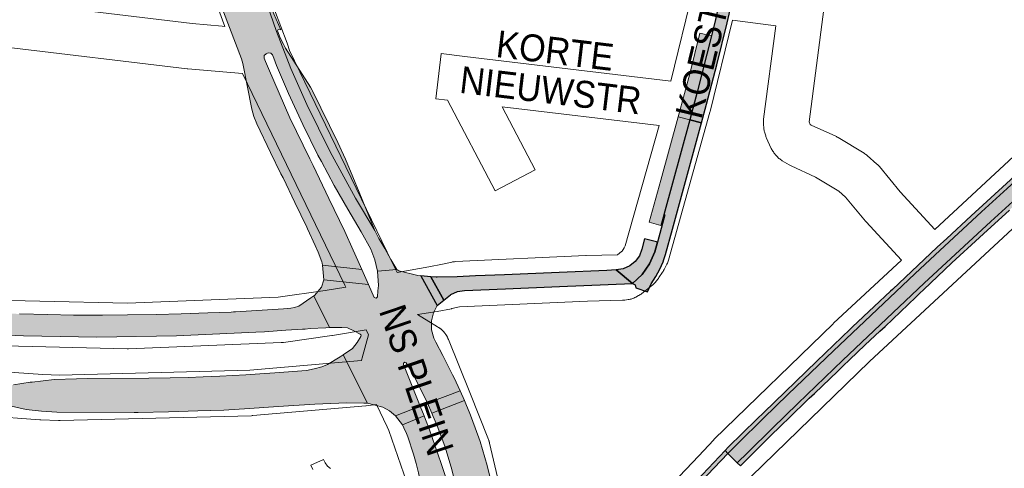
# Paper-space layout 'Layout1' of a CAD drawing. Header units: metres. Extents: x 123097 to 144122, y 392739 to 407589.
# Tile 329 of 510: x 134407 to 134689, y 396969 to 397098. Entities that reach past the tile are written whole.
import ezdxf
from ezdxf.enums import TextEntityAlignment as Align

# ---------------------------------------------------------------- set-up
doc = ezdxf.new("R2010")
doc.units = ezdxf.units.M
doc.header["$MEASUREMENT"] = 0
for name, color, linetype, lineweight in [('gs-anno-wegen algemeen tekst', 7, 'Continuous', 0), ('gs-knt-aanvullende hoofdweg', 7, 'Continuous', 0), ('gs-knt-paden', 7, 'Continuous', 0), ('gs-knt-wegen algemeen', 7, 'Continuous', 0), ('ir-ARC-asfalt-hoofdwegen-te inspecteren', 5, 'Continuous', 0), ('ir-ARC-fietspaden naastliggend- te inspecteren', 1, 'Continuous', 0)]:
    doc.layers.add(name, color=color, linetype=linetype, lineweight=lineweight)
doc.styles.add('Style-Arial', font='arial.ttf')

psp = doc.layouts.get("Layout1")

# ---------------------------------------------------------------- hatches: boundary and pattern name
at = {"layer": 'ir-ARC-asfalt-hoofdwegen-te inspecteren', "linetype": 'Continuous', "lineweight": 13}
for points in [[(134479.089, 397087.666), (134479.431, 397086.761), (134480.224, 397084.691), (134483.695, 397076.595), (134487.775, 397067.738), (134492.104, 397059), (134493.07, 397057.164), (134496.788, 397050.308), (134500.705, 397043.565), (134504.523, 397037.067), (134507.278, 397032.029), (134508.359, 397029.01), (134508.783, 397027.386), (134509.146, 397025.747), (134514.671, 397026.278), (134512.996, 397029.12), (134511.244, 397032.238), (134510.677, 397033.25), (134509.581, 397035.117), (134508.348, 397037.453), (134502.865, 397046.701), (134495.583, 397059.92), (134488.897, 397073.45), (134484.352, 397083.811), (134480.255, 397094.357), (134473.091, 397115.177), (134471.372, 397120.203), (134469.589, 397127.335), (134469.252, 397129.043), (134468.543, 397133.103), (134464.769, 397132.502), (134465.116, 397130.322), (134465.936, 397126.186), (134467.462, 397118.779), (134469.218, 397111.424), (134470.328, 397107.383), (134471.079, 397104.959), (134470.957, 397104.23), (134470.374, 397103.775), (134469.637, 397103.833), (134469.133, 397104.374), (134466.52, 397115.815), (134464.785, 397124.453), (134463.715, 397130.08), (134463.318, 397132.173), (134457.726, 397131.811), (134457.518, 397128.506), (134457.371, 397126.631), (134457.677, 397125.464), (134459.648, 397115.835), (134460.642, 397110.859), (134460.813, 397109.675), (134461.46, 397108.52), (134464.703, 397100.748), (134465.009, 397099.985), (134470.201, 397086.532), (134470.595, 397085.258), (134473.195, 397072.195), (134473.77, 397070.018), (134474.591, 397067.922), (134478.522, 397059.776), (134481.51, 397053.652), (134482.112, 397052.534), (134485.512, 397045.464), (134488.889, 397038.384), (134489.116, 397037.859), (134491.334, 397033.103), (134492.138, 397031.251), (134493.207, 397028.446), (134493.329, 397028.076), (134493.441, 397027.462), (134504.626, 397026.24), (134503.525, 397028.836), (134502.215, 397031.814), (134499.753, 397037.11), (134495.238, 397046.577), (134490.692, 397056.031), (134489.783, 397057.894), (134484.089, 397069.707), (134477.966, 397083.821), (134477.122, 397085.78), (134476.71, 397086.746), (134476.73, 397087.492), (134477.261, 397088.016), (134477.854, 397088.244), (134478.589, 397088.207)], [(134595.281, 397069.956), (134598.595, 397069.123), (134600.848, 397077.379), (134604.828, 397093.147), (134601.491, 397093.925), (134600.07, 397088.098), (134598.595, 397082.285), (134597.075, 397076.632)], [(134591.162, 397041.887), (134598.595, 397069.123), (134595.281, 397069.956), (134590.26, 397051.797), (134586.928, 397039.797), (134590.331, 397038.847)], [(134712.746, 397070.778), (134710.202, 397068.449), (134704.273, 397062.973), (134689.496, 397049.402), (134682.149, 397042.724), (134668.871, 397030.422), (134663.025, 397025.026), (134639.775, 397002.977), (134626.8, 396990.528), (134619.587, 396983.558), (134612.478, 396976.571), (134609.508, 396973.606), (134612.204, 396970.926), (134615.174, 396973.892), (134622.284, 396980.878), (134629.496, 396987.848), (134642.471, 397000.297), (134665.722, 397022.346), (134684.846, 397040.044), (134692.192, 397046.723), (134706.97, 397060.293), (134712.898, 397065.77), (134715.312, 397067.982)], [(134515.279, 397025.835), (134514.671, 397026.278), (134509.146, 397025.747), (134509.418, 397021.676), (134509.294, 397020.103), (134509.114, 397018.45), (134508.727, 397018.085), (134508.222, 397018.254), (134506.568, 397021.963), (134493.743, 397023.304), (134493.121, 397021.154), (134491.076, 397018.77), (134490.908, 397018.711), (134495.38, 397009.624), (134498.975, 397009.616), (134500.545, 397009.512), (134502.416, 397008.723), (134504.193, 397007.74), (134504.429, 397007.46), (134504.377, 397007.097), (134503.297, 397005.321), (134502.042, 397003.665), (134499.342, 397001.784), (134506.252, 396987.989), (134510.65, 396986.809), (134512.62, 396985.787), (134514.306, 396984.344), (134521.369, 396987.113), (134516.559, 396999.047), (134516.602, 396999.456), (134516.944, 396999.684), (134517.338, 396999.565), (134519.405, 396996.267), (134523.497, 396987.972), (134532.853, 396991.513), (134531.087, 396995.254), (134530.661, 396996.054), (134527.848, 397001.656), (134525.882, 397005.493), (134525.275, 397006.553), (134524.591, 397009.029), (134524.625, 397011.598), (134525.194, 397013.85), (134526.232, 397015.928), (134521.555, 397024.436), (134520.674, 397024.51)], [(134468.512, 397014.144), (134467.922, 397014.124), (134467.219, 397014.072), (134460.539, 397013.817), (134452.968, 397013.566), (134445.763, 397013.353), (134437.539, 397013.246), (134430.408, 397013.177), (134422.071, 397013.197), (134414.735, 397013.328), (134406.615, 397013.536), (134396.921, 397013.827), (134391.177, 397014.122), (134375.73, 397014.985), (134372.405, 397015.204), (134367.336, 397015.666), (134366.685, 397009.408), (134370.54, 397009.091), (134374.394, 397008.8), (134377.238, 397008.61), (134378.394, 397008.214), (134379.245, 397007.337), (134379.605, 397006.169), (134379.643, 397005.847), (134379.641, 397005.505), (134379.176, 397004.08), (134378.115, 397003.022), (134376.689, 397002.562), (134373.15, 397002.72), (134369.682, 397003.441), (134368.51, 397003.788), (134365.963, 397004.603), (134363.916, 396997.446), (134366.716, 396997.133), (134367.663, 396996.873), (134380.31, 396992.82), (134387.129, 396991.032), (134391.738, 396990.043), (134396.335, 396989.015), (134400.425, 396988.026), (134408.492, 396986.197), (134412.916, 396985.692), (134417.36, 396985.429), (134439.49, 396985.306), (134440.643, 396985.329), (134449.253, 396985.499), (134457.702, 396985.819), (134465.124, 396986.03), (134472.538, 396986.443), (134480.663, 396986.994), (134491.203, 396987.67), (134498.11, 396988.028), (134500.336, 396988.121), (134505.2, 396988), (134506.252, 396987.989), (134499.342, 397001.784), (134498.509, 397001.244), (134494.84, 396999.102), (134493.22, 396998.431), (134491.026, 396997.782), (134488.775, 396997.374), (134479.704, 396996.635), (134475.429, 396996.371), (134471.469, 396996.127), (134463.982, 396995.746), (134459.216, 396995.548), (134454.961, 396995.321), (134449.801, 396995.206), (134443.701, 396995.17), (134426.167, 396995.016), (134422.907, 396994.972), (134416.557, 396994.782), (134410.248, 396994.037), (134409.715, 396993.958), (134404.869, 396993.198), (134399.966, 396993.068), (134393.604, 396993.486), (134389.407, 396994.23), (134385.261, 396995.221), (134380.803, 396996.501), (134380.495, 396996.96), (134380.754, 396997.448), (134382.837, 396998.782), (134384.509, 397000.604), (134385.661, 397002.793), (134386.215, 397005.204), (134386.134, 397007.676), (134386.336, 397007.989), (134386.691, 397008.099), (134407.746, 397007.251), (134428.816, 397006.923), (134451.595, 397007.27), (134474.354, 397008.279), (134476.818, 397008.428), (134482.878, 397008.845), (134486.189, 397009.06), (134487.692, 397009.152), (134488.472, 397009.216), (134489.843, 397009.328), (134494.328, 397009.55), (134495.38, 397009.624), (134490.908, 397018.711), (134490.631, 397018.493), (134490.05, 397018.107), (134486.656, 397015.729), (134485.414, 397015.369), (134484.348, 397015.183), (134482.226, 397015.004)], [(134529.898, 396960.954), (134529.456, 396963.094), (134528.612, 396966.946), (134527.431, 396970.708), (134523.95, 396980.613), (134522.883, 396983.354), (134522.479, 396984.322), (134516.281, 396981.76), (134516.74, 396980.908), (134517.475, 396979.294), (134517.86, 396978.361), (134519.444, 396973.377), (134520.188, 396970.711), (134520.874, 396968.031), (134521.472, 396965.302), (134522.654, 396960.2), (134524.259, 396950.493), (134525.166, 396940.696), (134532.472, 396941.269), (134531.576, 396951.163)]]:
    psp.add_hatch(color=5, dxfattribs=at).paths.add_polyline_path(points, flags=0)
at = {"layer": 'ir-ARC-asfalt-hoofdwegen-te inspecteren', "linetype": 'Continuous', "lineweight": 13, "extrusion": (0, 0, -1)}
for points in [[(-134490.011, 397078.481), (-134482.828, 397089.614), (-134482.217, 397090.727), (-134481.321, 397092.574), (-134480.521, 397094.549), (-134480.688, 397094.947), (-134481.095, 397095.087), (-134481.471, 397094.875), (-134476.102, 397107.185), (-134473.091, 397115.177), (-134480.255, 397094.357), (-134484.352, 397083.811), (-134488.897, 397073.45), (-134495.583, 397059.92), (-134502.865, 397046.701), (-134508.348, 397037.453), (-134503.916, 397048.361), (-134502.088, 397052.803), (-134500.028, 397057.859), (-134497.77, 397062.578), (-134490.534, 397077.385), (-134490.445, 397077.635)], [(-134531.763, 396963.639), (-134532.323, 396961.497), (-134533.923, 396953.053), (-134534.949, 396944.521), (-134535.202, 396941.467), (-134546.21, 396942.309), (-134545.309, 396944.77), (-134544.802, 396947.342), (-134544.219, 396951.812), (-134543.792, 396954.377), (-134542.685, 396960.808), (-134541.742, 396965.483), (-134540.56, 396970.103), (-134538.515, 396977.007), (-134536.082, 396983.784), (-134535.605, 396985.016), (-134534.449, 396987.803), (-134534.055, 396988.709), (-134524.682, 396985.151), (-134525.097, 396984.198), (-134526.249, 396981.466), (-134528.429, 396975.633), (-134530.269, 396969.684)]]:
    psp.add_hatch(color=5, dxfattribs=at).paths.add_polyline_path(points, flags=0)
at = {"layer": 'ir-ARC-fietspaden naastliggend- te inspecteren', "linetype": 'Continuous', "lineweight": 30}
for points in [[(134612.144, 397126.782), (134611.727, 397124.807), (134608.448, 397109.128), (134605.957, 397097.859), (134604.828, 397093.147), (134600.848, 397077.379), (134598.595, 397069.123), (134601.943, 397068.282), (134603.375, 397073.547), (134606.339, 397084.829), (134609.271, 397096.83), (134610.15, 397100.585), (134611.915, 397108.874), (134614.092, 397119.237), (134615.512, 397126.075)], [(134712.746, 397070.778), (134711.938, 397071.659), (134706.159, 397066.309), (134679.21, 397041.62), (134672.212, 397035.152), (134669.464, 397032.69), (134656.611, 397020.561), (134656.114, 397020.053), (134651.4, 397015.627), (134645.167, 397009.823), (134644.544, 397009.171), (134634.987, 397000), (134619.762, 396985.353), (134617.811, 396983.412), (134609.607, 396975.375), (134608.685, 396974.424), (134609.508, 396973.606), (134612.478, 396976.571), (134619.587, 396983.558), (134626.8, 396990.528), (134639.775, 397002.977), (134663.025, 397025.026), (134668.871, 397030.422), (134682.149, 397042.724), (134689.496, 397049.402), (134704.273, 397062.973), (134710.202, 397068.449)], [(134598.595, 397069.123), (134591.162, 397041.887), (134591.441, 397041.862), (134589.379, 397034.101), (134588.632, 397031.289), (134587.084, 397027.866), (134584.912, 397024.802), (134582.194, 397022.208), (134582.951, 397021.837), (134583.116, 397021.01), (134586.49, 397019.876), (134587.545, 397022.134), (134588.834, 397024.267), (134589.981, 397026.305), (134590.943, 397028.437), (134591.166, 397029.092), (134591.621, 397030.521), (134593.615, 397037.806), (134599.936, 397060.901), (134601.943, 397068.282)], [(134716.108, 397067.114), (134715.312, 397067.982), (134712.898, 397065.77), (134706.97, 397060.293), (134692.192, 397046.723), (134684.846, 397040.044), (134665.722, 397022.346), (134642.471, 397000.297), (134629.496, 396987.848), (134622.284, 396980.878), (134615.174, 396973.892), (134612.204, 396970.926), (134613.08, 396970.056), (134613.62, 396970.534), (134614.144, 396971.049), (134621.838, 396978.743), (134622.408, 396979.276), (134623.928, 396980.761), (134628.046, 396984.783), (134631.535, 396988.136), (134632.806, 396989.386), (134634.277, 396990.742), (134640.996, 396997.193), (134642.911, 396999.01), (134643.94, 397000), (134644.36, 397000.404), (134648.852, 397004.675), (134653.043, 397008.582), (134654.51, 397009.973), (134663.321, 397018.353), (134664.531, 397019.498), (134665.503, 397020.419), (134673.66, 397028.177), (134681.568, 397035.422), (134682.694, 397036.453), (134690.122, 397043.259), (134691.611, 397044.608), (134699.422, 397051.793), (134700.838, 397053.084), (134705.185, 397057.048), (134710.096, 397061.554), (134711.551, 397062.914)], [(134528.195, 397017.506), (134530.081, 397019.023), (134530.195, 397019.115), (134532.06, 397019.917), (134534.059, 397020.268), (134545.834, 397020.749), (134561.325, 397021.351), (134582.194, 397022.208), (134577.529, 397026.123), (134574.876, 397025.984), (134561.192, 397025.414), (134545.528, 397024.734), (134537.175, 397024.417), (134531.961, 397024.196), (134526.275, 397024.042), (134525.93, 397024.071), (134524.463, 397024.193)]]:
    psp.add_hatch(color=1, dxfattribs=at).paths.add_polyline_path(points, flags=0)
at = {"layer": 'ir-ARC-fietspaden naastliggend- te inspecteren', "linetype": 'Continuous', "lineweight": 30, "extrusion": (0, 0, -1)}
psp.add_hatch(color=1, dxfattribs=at).paths.add_polyline_path([(-134585.655, 397035.072), (-134584.902, 397032.097), (-134584.16, 397030.207), (-134582.961, 397028.568), (-134581.383, 397027.29), (-134579.532, 397026.457), (-134577.529, 397026.123), (-134582.194, 397022.208), (-134584.912, 397024.802), (-134587.084, 397027.866), (-134588.632, 397031.289), (-134589.379, 397034.101), (-134589.061, 397034.172)], flags=0)

# ---------------------------------------------------------------- linework, layer by layer
at = {"layer": 'gs-knt-aanvullende hoofdweg', "color": 7, "linetype": 'Continuous', "flags": 128}
for points in [[(134471.201, 397134.487), (134473.421, 397121.287), (134477.866, 397105.487), (134483.258, 397091.033), (134483.346, 397090.786), (134483.956, 397088.957), (134513.359, 397028.296), (134514.779, 397025.367)], [(134465.427, 397095.858), (134463.685, 397100.529), (134463.582, 397100.822), (134463.492, 397101.12), (134458.853, 397117.608), (134458.784, 397117.869), (134458.761, 397117.968), (134458.726, 397118.131), (134458.687, 397118.333), (134458.676, 397118.396), (134457.314, 397126.09), (134457.294, 397126.21), (134456.813, 397129.194)], [(134754.553, 397096.444), (134713.468, 397058.686), (134650.03, 396999.888), (134616.223, 396967.009), (134616.151, 396966.933)], [(134500.106, 397021.203), (134499.844, 397021.745), (134470.461, 397082.364)], [(134668.767, 397037.734), (134703.27, 397069.713), (134703.293, 397069.735), (134706.382, 397072.573)], [(134584.414, 396955.268), (134601.197, 396972.922), (134601.205, 396972.931), (134605.365, 396977.39), (134605.62, 396977.65), (134639.623, 397010.719), (134639.754, 397010.843), (134659.218, 397028.884)], [(134520.58, 397013.357), (134526.378, 397009.871), (134526.671, 397009.685), (134526.694, 397009.67), (134526.956, 397009.485), (134527, 397009.453), (134527.091, 397009.382), (134527.232, 397009.272), (134527.264, 397009.246), (134527.294, 397009.222), (134527.384, 397009.145), (134527.498, 397009.048), (134527.539, 397009.01), (134527.577, 397008.976), (134527.66, 397008.897), (134527.752, 397008.811), (134527.801, 397008.761), (134527.847, 397008.716), (134527.917, 397008.643), (134527.996, 397008.562), (134528.054, 397008.497), (134528.104, 397008.443), (134528.16, 397008.378), (134528.227, 397008.302), (134528.295, 397008.22), (134528.347, 397008.158), (134528.392, 397008.099), (134528.447, 397008.032), (134528.517, 397007.937), (134528.575, 397007.861), (134528.611, 397007.809), (134528.653, 397007.752), (134528.729, 397007.639), (134528.788, 397007.553), (134528.815, 397007.511), (134528.847, 397007.463), (134528.986, 397007.234), (134529.005, 397007.201), (134529.025, 397007.164), (134529.167, 397006.906), (134529.191, 397006.858), (134529.332, 397006.57), (134529.343, 397006.545), (134529.48, 397006.226), (134535.552, 396991.057), (134540.926, 396977.63), (134541.028, 396977.362), (134541.059, 396977.271), (134541.079, 396977.209), (134541.119, 396977.09), (134541.174, 396976.907), (134541.184, 396976.869), (134541.199, 396976.815), (134541.27, 396976.537), (134546.173, 396955.413)], [(134504.605, 397000.217), (134504.611, 397000.253), (134504.679, 397000.602), (134504.763, 397000.948), (134506.55, 397007.57), (134505.912, 397008.951)], [(134473.492, 396791.437), (134476.749, 396798.738), (134477.98, 396801.498), (134477.985, 396801.509), (134485.432, 396819.895), (134485.451, 396819.941), (134494.07, 396840.825), (134494.079, 396840.846), (134494.124, 396840.953), (134504.069, 396864.028), (134511.242, 396881.333), (134515.069, 396892.338), (134519.095, 396908.301), (134520.405, 396920.314), (134520.407, 396920.335), (134521.438, 396930.298), (134521.387, 396939.107), (134520.493, 396949.605), (134517.526, 396965.279), (134512.415, 396980.2), (134511.926, 396981.227), (134508.905, 396987.569)]]:
    psp.add_lwpolyline(points, dxfattribs=at)
at = {"layer": 'gs-knt-paden', "color": 7, "linetype": 'Continuous', "flags": 128}
psp.add_lwpolyline([(134490.617, 396969.01), (134490.071, 396970.19, -0.3845728), (134490.076, 396970.202), (134493.706, 396971.884, -0.3845759), (134493.719, 396971.879), (134494.173, 396970.899), (134494.864, 396969.992), (134495.648, 396969.308)], format="xyb", dxfattribs=at)
at = {"layer": 'gs-knt-wegen algemeen', "color": 7, "linetype": 'Continuous', "flags": 128}
for points in [[(134593.155, 397080.192), (134599.548, 397106.374), (134601.381, 397114.214), (134603.314, 397123.829)], [(134385.726, 397104.98), (134403.512, 397102.959), (134403.553, 397102.955), (134456.09, 397096.65), (134464.633, 397095.925), (134465.427, 397095.858)], [(134637.012, 397100.76), (134632.759, 397068.552), (134633.108, 397067.769), (134633.39, 397067.601), (134640.388, 397064.416), (134640.621, 397064.305), (134640.848, 397064.184), (134641.071, 397064.055), (134648.534, 397059.52), (134648.771, 397059.369), (134649.001, 397059.208), (134649.224, 397059.037), (134649.439, 397058.857), (134652.198, 397056.443), (134652.391, 397056.268), (134652.576, 397056.084), (134652.755, 397055.894), (134652.925, 397055.696), (134658.854, 397048.536), (134668.767, 397037.734)], [(134470.461, 397082.364), (134454.876, 397083.686), (134454.651, 397083.709), (134402.022, 397090.025), (134377.775, 397092.78), (134377.715, 397092.787), (134337.934, 397097.68)], [(134610.819, 397097.645), (134604.435, 397071.5), (134604.378, 397071.283), (134592.484, 397028.96), (134592.394, 397028.666), (134592.29, 397028.376), (134592.173, 397028.092), (134592.042, 397027.814), (134591.247, 397026.221), (134591.111, 397025.963), (134590.963, 397025.711), (134590.805, 397025.466), (134589.776, 397023.955), (134589.597, 397023.704), (134589.405, 397023.461), (134588.647, 397022.547), (134588.466, 397022.338), (134588.276, 397022.136), (134588.077, 397021.943), (134587.871, 397021.758), (134587.657, 397021.583), (134585.684, 397020.034), (134584.854, 397019.384), (134584.628, 397019.214), (134584.394, 397019.054), (134584.153, 397018.904), (134583.906, 397018.765), (134583.105, 397018.337), (134582.846, 397018.206), (134582.582, 397018.087), (134582.312, 397017.98), (134582.038, 397017.884), (134581.76, 397017.801), (134581.479, 397017.731), (134581.194, 397017.673), (134580.908, 397017.628), (134580.004, 397017.505), (134579.766, 397017.478), (134579.527, 397017.459), (134579.288, 397017.449), (134569.303, 397017.211), (134532.605, 397015.522), (134530.45, 397015.062), (134530.329, 397015.037), (134526.261, 397014.25), (134526.207, 397014.239), (134520.58, 397013.357)], [(134659.218, 397028.884), (134649.15, 397039.854), (134649.039, 397039.978), (134648.932, 397040.104), (134643.231, 397046.989), (134641.291, 397048.686), (134634.642, 397052.726), (134627.672, 397055.899), (134627.458, 397056.001), (134627.247, 397056.111), (134627.041, 397056.229), (134625.062, 397057.406), (134624.818, 397057.558), (134624.582, 397057.721), (134624.352, 397057.895), (134624.13, 397058.078), (134623.917, 397058.271), (134623.713, 397058.473), (134623.517, 397058.684), (134623.331, 397058.903), (134622.7, 397059.682), (134622.527, 397059.907), (134622.363, 397060.138), (134622.209, 397060.377), (134622.066, 397060.622), (134621.934, 397060.873), (134621.813, 397061.129), (134620.6, 397063.85), (134620.503, 397064.079), (134620.415, 397064.311), (134620.336, 397064.546), (134620.075, 397065.375), (134619.999, 397065.636), (134619.934, 397065.901), (134619.88, 397066.167), (134619.837, 397066.436), (134619.805, 397066.706), (134619.698, 397067.819), (134619.676, 397068.113), (134619.668, 397068.409), (134619.673, 397068.705), (134619.692, 397069), (134619.724, 397069.294), (134623.251, 397096.008), (134610.819, 397097.645)], [(134514.779, 397025.367), (134523.813, 397027.037), (134527.794, 397027.808), (134530.413, 397028.367), (134530.675, 397028.417), (134530.94, 397028.457), (134531.205, 397028.485), (134531.472, 397028.503), (134568.777, 397030.22), (134568.921, 397030.225), (134577.852, 397030.438), (134579.069, 397031.394), (134579.186, 397031.535), (134579.793, 397032.427), (134580.117, 397033.076), (134589.786, 397067.482)], [(134329.788, 397023.35), (134360.569, 397019.556), (134387.26, 397017.749), (134437.555, 397016.606), (134480.747, 397018.337), (134494.209, 397020.252), (134500.106, 397021.203)], [(134505.912, 397008.951), (134496.221, 397007.389), (134496.103, 397007.371), (134482.254, 397005.4), (134482.036, 397005.373), (134481.817, 397005.353), (134481.598, 397005.34), (134437.872, 397003.588), (134437.667, 397003.583), (134437.463, 397003.585), (134386.818, 397004.736), (134386.532, 397004.749), (134383.567, 397000.503), (134390.143, 396998.649), (134393.58, 396997.979), (134398.135, 396997.289), (134413.261, 396996.196), (134418.089, 396996.03), (134472.555, 396997.417), (134504.605, 397000.217)], [(134508.905, 396987.569), (134505.932, 396987.264), (134505.834, 396987.254), (134473.487, 396984.429), (134473.287, 396984.414), (134473.087, 396984.406), (134418.226, 396983.009), (134418.031, 396983.007), (134417.836, 396983.011), (134412.69, 396983.188), (134412.445, 396983.201), (134396.943, 396984.321)]]:
    psp.add_lwpolyline(points, dxfattribs=at)
psp.add_lwpolyline([(134589.786, 397067.482), (134544.897, 397072.845), (134554.348, 397054.789, -0.3694185), (134554.344, 397054.777), (134542.825, 397048.748, -0.3694182), (134542.813, 397048.751), (134529.222, 397074.718), (134525.847, 397075.121, -0.3686749), (134525.839, 397075.131), (134527.381, 397088.041, -0.3686753), (134527.392, 397088.049), (134534.171, 397087.239), (134593.155, 397080.192)], format="xyb", dxfattribs=at)
at = {"layer": 'ir-ARC-asfalt-hoofdwegen-te inspecteren', "color": 5, "linetype": 'Continuous', "lineweight": 13}
for points in [[(134465.009, 397099.985), (134470.201, 397086.532), (134470.595, 397085.258), (134473.195, 397072.195), (134473.77, 397070.018), (134474.591, 397067.922), (134478.522, 397059.776), (134481.51, 397053.652), (134482.112, 397052.534), (134485.512, 397045.464), (134488.889, 397038.384), (134489.116, 397037.859), (134491.334, 397033.103), (134492.138, 397031.251), (134493.207, 397028.446), (134493.329, 397028.076), (134493.441, 397027.462), (134504.626, 397026.24), (134503.525, 397028.836), (134502.215, 397031.814), (134499.753, 397037.11), (134495.238, 397046.577), (134490.692, 397056.031), (134489.783, 397057.894), (134484.089, 397069.707), (134477.966, 397083.821), (134477.122, 397085.78), (134476.71, 397086.746), (134476.73, 397087.492), (134477.261, 397088.016), (134477.854, 397088.244), (134478.589, 397088.207), (134479.089, 397087.666), (134479.431, 397086.761), (134480.224, 397084.691), (134483.695, 397076.595), (134487.775, 397067.738), (134492.104, 397059), (134493.07, 397057.164), (134496.788, 397050.308), (134500.705, 397043.565), (134504.523, 397037.067), (134507.278, 397032.029), (134508.359, 397029.01), (134508.783, 397027.386), (134509.146, 397025.747), (134514.671, 397026.278), (134512.996, 397029.12), (134511.244, 397032.238), (134510.677, 397033.25), (134509.581, 397035.117), (134508.348, 397037.453), (134502.865, 397046.701), (134495.583, 397059.92), (134488.897, 397073.45), (134484.352, 397083.811), (134480.255, 397094.357), (134473.091, 397115.177)], [(134386.691, 397008.099), (134407.746, 397007.251), (134428.816, 397006.923), (134451.595, 397007.27), (134474.354, 397008.279), (134476.818, 397008.428), (134482.878, 397008.845), (134486.189, 397009.06), (134487.692, 397009.152), (134488.472, 397009.216), (134489.843, 397009.328), (134494.328, 397009.55), (134495.38, 397009.624), (134490.908, 397018.711), (134490.631, 397018.493), (134490.05, 397018.107), (134486.656, 397015.729), (134485.414, 397015.369), (134484.348, 397015.183), (134482.226, 397015.004), (134468.512, 397014.144), (134467.922, 397014.124), (134467.219, 397014.072), (134460.539, 397013.817), (134452.968, 397013.566), (134445.763, 397013.353), (134437.539, 397013.246), (134430.408, 397013.177), (134422.071, 397013.197), (134414.735, 397013.328), (134406.615, 397013.536)], [(134400.425, 396988.026), (134408.492, 396986.197), (134412.916, 396985.692), (134417.36, 396985.429), (134439.49, 396985.306), (134440.643, 396985.329), (134449.253, 396985.499), (134457.702, 396985.819), (134465.124, 396986.03), (134472.538, 396986.443), (134480.663, 396986.994), (134491.203, 396987.67), (134498.11, 396988.028), (134500.336, 396988.121), (134505.2, 396988), (134506.252, 396987.989), (134499.342, 397001.784), (134498.509, 397001.244), (134494.84, 396999.102), (134493.22, 396998.431), (134491.026, 396997.782), (134488.775, 396997.374), (134479.704, 396996.635), (134475.429, 396996.371), (134471.469, 396996.127), (134463.982, 396995.746), (134459.216, 396995.548), (134454.961, 396995.321), (134449.801, 396995.206), (134443.701, 396995.17), (134426.167, 396995.016), (134422.907, 396994.972), (134416.557, 396994.782), (134410.248, 396994.037), (134409.715, 396993.958), (134404.869, 396993.198)]]:
    psp.add_lwpolyline(points, dxfattribs=at)
for points in [[(134490.011, 397078.481), (134482.828, 397089.614), (134482.217, 397090.727), (134481.321, 397092.574), (134480.521, 397094.549), (134480.688, 397094.947), (134481.095, 397095.087), (134481.471, 397094.875), (134476.102, 397107.185), (134473.091, 397115.177), (134480.255, 397094.357), (134484.352, 397083.811), (134488.897, 397073.45), (134495.583, 397059.92), (134502.865, 397046.701), (134508.348, 397037.453), (134503.916, 397048.361), (134502.088, 397052.803), (134500.028, 397057.859), (134497.77, 397062.578), (134490.534, 397077.385), (134490.445, 397077.635)], [(134595.281, 397069.956), (134598.595, 397069.123), (134600.848, 397077.379), (134604.828, 397093.147), (134601.491, 397093.925), (134600.07, 397088.098), (134598.595, 397082.285), (134597.075, 397076.632)], [(134591.162, 397041.887), (134598.595, 397069.123), (134595.281, 397069.956), (134590.26, 397051.797), (134586.928, 397039.797), (134590.331, 397038.847)], [(134712.746, 397070.778), (134710.202, 397068.449), (134704.273, 397062.973), (134689.496, 397049.402), (134682.149, 397042.724), (134668.871, 397030.422), (134663.025, 397025.026), (134639.775, 397002.977), (134626.8, 396990.528), (134619.587, 396983.558), (134612.478, 396976.571), (134609.508, 396973.606), (134612.204, 396970.926), (134615.174, 396973.892), (134622.284, 396980.878), (134629.496, 396987.848), (134642.471, 397000.297), (134665.722, 397022.346), (134684.846, 397040.044), (134692.192, 397046.723), (134706.97, 397060.293), (134712.898, 397065.77), (134715.312, 397067.982)], [(134515.279, 397025.835), (134514.671, 397026.278), (134509.146, 397025.747), (134509.418, 397021.676), (134509.294, 397020.103), (134509.114, 397018.45), (134508.727, 397018.085), (134508.222, 397018.254), (134506.568, 397021.963), (134493.743, 397023.304), (134493.121, 397021.154), (134491.076, 397018.77), (134490.908, 397018.711), (134495.38, 397009.624), (134498.975, 397009.616), (134500.545, 397009.512), (134502.416, 397008.723), (134504.193, 397007.74), (134504.429, 397007.46), (134504.377, 397007.097), (134503.297, 397005.321), (134502.042, 397003.665), (134499.342, 397001.784), (134506.252, 396987.989), (134510.65, 396986.809), (134512.62, 396985.787), (134514.306, 396984.344), (134521.369, 396987.113), (134516.559, 396999.047), (134516.602, 396999.456), (134516.944, 396999.684), (134517.338, 396999.565), (134519.405, 396996.267), (134523.497, 396987.972), (134532.853, 396991.513), (134531.087, 396995.254), (134530.661, 396996.054), (134527.848, 397001.656), (134525.882, 397005.493), (134525.275, 397006.553), (134524.591, 397009.029), (134524.625, 397011.598), (134525.194, 397013.85), (134526.232, 397015.928), (134521.555, 397024.436), (134520.674, 397024.51)], [(134493.743, 397023.304), (134506.568, 397021.963), (134504.626, 397026.24), (134493.441, 397027.462)], [(134532.853, 396991.513), (134523.497, 396987.972), (134524.682, 396985.151), (134534.055, 396988.709)], [(134521.369, 396987.113), (134514.306, 396984.344), (134516.281, 396981.76), (134522.479, 396984.322)], [(134531.763, 396963.639), (134532.323, 396961.497), (134533.923, 396953.053), (134534.949, 396944.521), (134535.202, 396941.467), (134546.21, 396942.309), (134545.309, 396944.77), (134544.802, 396947.342), (134544.219, 396951.812), (134543.792, 396954.377), (134542.685, 396960.808), (134541.742, 396965.483), (134540.56, 396970.103), (134538.515, 396977.007), (134536.082, 396983.784), (134535.605, 396985.016), (134534.449, 396987.803), (134534.055, 396988.709), (134524.682, 396985.151), (134525.097, 396984.198), (134526.249, 396981.466), (134528.429, 396975.633), (134530.269, 396969.684)], [(134529.898, 396960.954), (134529.456, 396963.094), (134528.612, 396966.946), (134527.431, 396970.708), (134523.95, 396980.613), (134522.883, 396983.354), (134522.479, 396984.322), (134516.281, 396981.76), (134516.74, 396980.908), (134517.475, 396979.294), (134517.86, 396978.361), (134519.444, 396973.377), (134520.188, 396970.711), (134520.874, 396968.031), (134521.472, 396965.302), (134522.654, 396960.2), (134524.259, 396950.493), (134525.166, 396940.696), (134532.472, 396941.269), (134531.576, 396951.163)]]:
    psp.add_lwpolyline(points, close=True, dxfattribs=at)
at = {"layer": 'ir-ARC-asfalt-hoofdwegen-te inspecteren', "color": 5, "linetype": 'Continuous', "lineweight": 13, "extrusion": (0, 0, -1)}
for points in [[(-134493.743, 397023.304), (-134506.568, 397021.963), (-134493.441, 397027.462), (-134504.626, 397026.24)], [(-134532.853, 396991.513), (-134523.497, 396987.972), (-134534.055, 396988.709), (-134524.682, 396985.151)]]:
    psp.add_solid(points, dxfattribs=at)
at = {"layer": 'ir-ARC-asfalt-hoofdwegen-te inspecteren', "color": 5, "linetype": 'Continuous', "lineweight": 13}
psp.add_solid([(134521.369, 396987.113), (134514.306, 396984.344), (134522.479, 396984.322), (134516.281, 396981.76)], dxfattribs=at)
at = {"layer": 'ir-ARC-fietspaden naastliggend- te inspecteren', "color": 1, "linetype": 'Continuous', "lineweight": 30}
for points in [[(134612.144, 397126.782), (134611.727, 397124.807), (134608.448, 397109.128), (134605.957, 397097.859), (134604.828, 397093.147), (134600.848, 397077.379), (134598.595, 397069.123), (134601.943, 397068.282), (134603.375, 397073.547), (134606.339, 397084.829), (134609.271, 397096.83), (134610.15, 397100.585), (134611.915, 397108.874), (134614.092, 397119.237), (134615.512, 397126.075)], [(134598.595, 397069.123), (134591.162, 397041.887), (134591.441, 397041.862), (134589.379, 397034.101), (134588.632, 397031.289), (134587.084, 397027.866), (134584.912, 397024.802), (134582.194, 397022.208), (134582.951, 397021.837), (134583.116, 397021.01), (134586.49, 397019.876), (134587.545, 397022.134), (134588.834, 397024.267), (134589.981, 397026.305), (134590.943, 397028.437), (134591.166, 397029.092), (134591.621, 397030.521), (134593.615, 397037.806), (134599.936, 397060.901), (134601.943, 397068.282)], [(134585.655, 397035.072), (134584.902, 397032.097), (134584.16, 397030.207), (134582.961, 397028.568), (134581.383, 397027.29), (134579.532, 397026.457), (134577.529, 397026.123), (134582.194, 397022.208), (134584.912, 397024.802), (134587.084, 397027.866), (134588.632, 397031.289), (134589.379, 397034.101), (134589.061, 397034.172)], [(134528.195, 397017.506), (134530.081, 397019.023), (134530.195, 397019.115), (134532.06, 397019.917), (134534.059, 397020.268), (134545.834, 397020.749), (134561.325, 397021.351), (134582.194, 397022.208), (134577.529, 397026.123), (134574.876, 397025.984), (134561.192, 397025.414), (134545.528, 397024.734), (134537.175, 397024.417), (134531.961, 397024.196), (134526.275, 397024.042), (134525.93, 397024.071), (134524.463, 397024.193)], [(134521.555, 397024.436), (134526.232, 397015.928), (134528.195, 397017.506), (134524.463, 397024.193)], [(134599.729, 396963.345), (134609.508, 396973.606), (134608.685, 396974.424), (134598.956, 396964.145)]]:
    psp.add_lwpolyline(points, close=True, dxfattribs=at)
for points in [[(134706.159, 397066.309), (134679.21, 397041.62), (134672.212, 397035.152), (134669.464, 397032.69), (134656.611, 397020.561), (134656.114, 397020.053), (134651.4, 397015.627), (134645.167, 397009.823), (134644.544, 397009.171), (134634.987, 397000), (134619.762, 396985.353), (134617.811, 396983.412), (134609.607, 396975.375), (134608.685, 396974.424), (134609.508, 396973.606), (134612.478, 396976.571), (134619.587, 396983.558), (134626.8, 396990.528), (134639.775, 397002.977), (134663.025, 397025.026), (134668.871, 397030.422), (134682.149, 397042.724), (134689.496, 397049.402)], [(134692.192, 397046.723), (134684.846, 397040.044), (134665.722, 397022.346), (134642.471, 397000.297), (134629.496, 396987.848), (134622.284, 396980.878), (134615.174, 396973.892), (134612.204, 396970.926), (134613.08, 396970.056), (134613.62, 396970.534), (134614.144, 396971.049), (134621.838, 396978.743), (134622.408, 396979.276), (134623.928, 396980.761), (134628.046, 396984.783), (134631.535, 396988.136), (134632.806, 396989.386), (134634.277, 396990.742), (134640.996, 396997.193), (134642.911, 396999.01), (134643.94, 397000), (134644.36, 397000.404), (134648.852, 397004.675), (134653.043, 397008.582), (134654.51, 397009.973), (134663.321, 397018.353), (134664.531, 397019.498), (134665.503, 397020.419), (134673.66, 397028.177), (134681.568, 397035.422), (134682.694, 397036.453), (134690.122, 397043.259)]]:
    psp.add_lwpolyline(points, dxfattribs=at)
at = {"layer": 'ir-ARC-fietspaden naastliggend- te inspecteren', "color": 1, "linetype": 'Continuous', "lineweight": 30, "extrusion": (0, 0, -1)}
for points in [[(-134521.555, 397024.436), (-134526.232, 397015.928), (-134524.463, 397024.193), (-134528.195, 397017.506)], [(-134599.729, 396963.345), (-134609.508, 396973.606), (-134598.956, 396964.145), (-134608.685, 396974.424)]]:
    psp.add_solid(points, dxfattribs=at)

# ---------------------------------------------------------------- texts
at = {"layer": 'gs-anno-wegen algemeen tekst', "color": 7, "style": 'Style-Arial', "width": 0.909091}
for s, rotation, p in [('KOESTR', 76.39382, (134602.857, 397089.425)), ('KORTE', 353.147, (134560.022, 397088.931)), ('NIEUWSTR', 353.147, (134558.755, 397077.581)), ('NS PLEIN', 288.78076, (134520.324, 396994.605))]:
    psp.add_text(s, height=7.7, rotation=rotation, dxfattribs=at).set_placement(p, align=Align.MIDDLE_CENTER)

doc.saveas('drawing.dxf')
